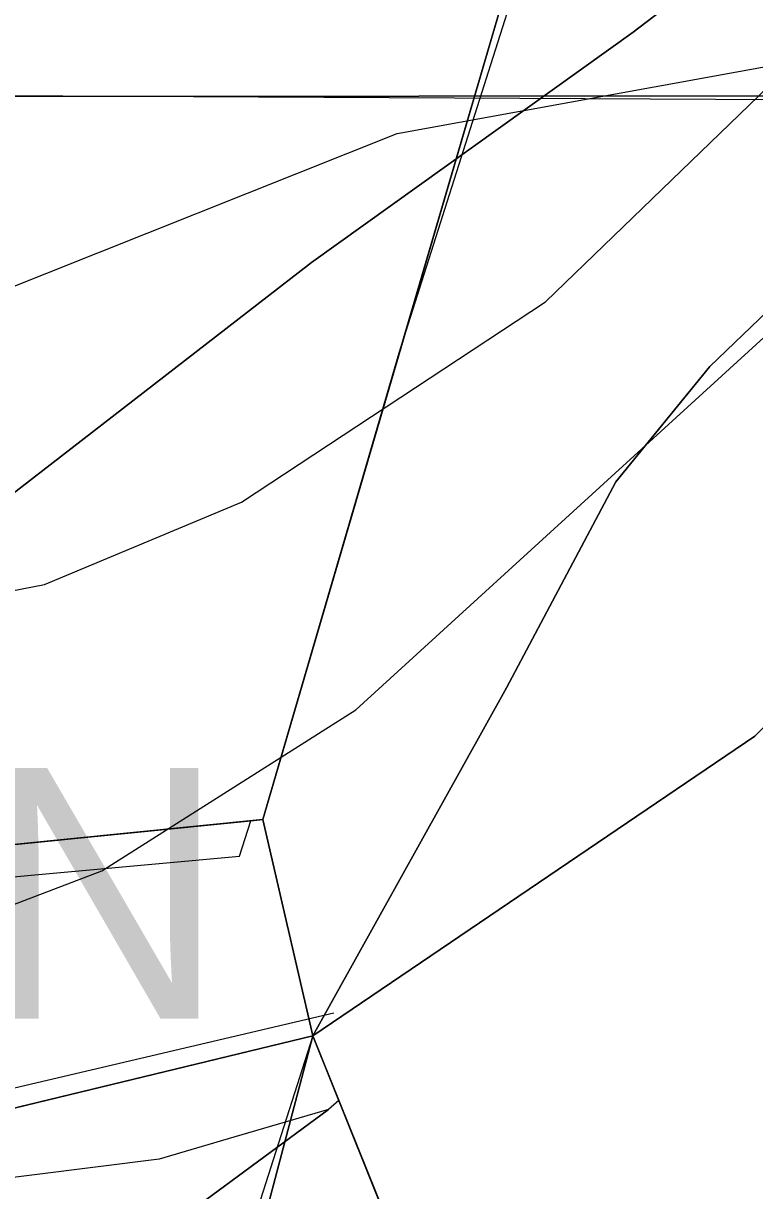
# Model space of a CAD drawing. Extents: x -706130 to -698555, y -971544 to -967260.
# Drawn here: x -705333.09 to -705303.94, y -969565.93 to -969519.39 of the extents above; entities that cross this region are included whole.
import ezdxf

# ---------------------------------------------------------------- set-up
doc = ezdxf.new("R2010")
doc.units = 0
for name, color, linetype in [('BPEJ hranice S', 7, 'Continuous'), ('BPEJ I-II trida ochrany S', 7, 'Continuous'), ('CHKO_Luzicke hory hranice S', 7, 'Continuous'), ('Hranice řešeného území', 7, 'Continuous'), ('KN_Hranice obce', 7, 'Continuous'), ('KN_Hranice_katastrální území', 7, 'Continuous'), ('KN_Hranice_parcel', 7, 'Continuous'), ('KN_Hranice_parcel_vnitrni_kresba', 7, 'Continuous'), ('KN_Polygon parcely', 7, 'Continuous'), ('KN_POZEMKY_10_LESNI POZEMEK', 7, 'Continuous'), ('KN_POZEMKY_14_OSTATNI PLOCHA', 7, 'Continuous'), ('KN_POZEMKY_2_ORNA PUDA', 7, 'Continuous'), ('KN_VYUZITI_16_ostatni plocha_silnice', 7, 'Continuous'), ('KN_VYUZITI_27_ostatni plocha_neplodna puda', 7, 'Continuous'), ('Koridor cyklostezka Svate Zdislavy N', 7, 'Continuous'), ('Koridor cyklostezka Svate Zdislavy srafy N', 7, 'Continuous'), ('Koridor silnicni_D03_silnice I tridy N', 7, 'Continuous'), ('Koridor silnicni_D03_silnice I tridy srafy N', 7, 'Continuous'), ('OP silnic S', 7, 'Continuous'), ('Plochy doprava silniční - silnice I třídy S', 7, 'Continuous'), ('Plochy lesní všeobecné S', 7, 'Continuous'), ('Plochy smíšené nezastavěného území všeobecné S', 7, 'Continuous'), ('Plochy zemědělské všeobecné CELEK S', 7, 'Continuous'), ('Povodi vodniho toku S', 7, 'Continuous'), ('Regulační bloky v krajině S', 7, 'Continuous'), ('Regulační bloky zastavěné S', 7, 'Continuous'), ('Regulační kódy v krajině S', 7, 'Continuous'), ('Trasy cykloturistické N', 7, 'Continuous'), ('VPS dopravni infrastruktury_obrys N', 7, 'Continuous'), ('VPS dopravni infrastruktury_plochy N', 7, 'Continuous'), ('VÝŠKOPIS_vrstevnice hlavní', 7, 'Continuous'), ('VÝŠKOPIS_vrstevnice zesílená', 7, 'Continuous'), ('Zábory hodnocené - koridory', 7, 'Continuous')]:
    doc.layers.add(name, color=color, linetype=linetype)

msp = doc.modelspace()

# ---------------------------------------------------------------- linework, layer by layer
at = {"layer": 'BPEJ hranice S'}
for points in [[(-705370.725, -969566.3), (-705369.518, -969565.752), (-705365.251, -969563.815), (-705344.568, -969554.424), (-705324.477, -969552.596), (-705324.027, -969551.178), (-705323.55, -969551.13), (-705318.108, -969532.527), (-705308.59, -969502.542), (-705306.258, -969494.526), (-705305.256, -969491.083), (-705303.958, -969486.62), (-705346.937, -969497.407), (-705380.399, -969505.956), (-705399.43, -969503.982), (-705480.262, -969495.804)], [(-705320.511, -969562.335), (-705320.926, -969562.688), (-705330.424, -969569.698), (-705337.681, -969575.055), (-705343.362, -969580.491), (-705345.863, -969582.885), (-705351.792, -969590.833), (-705354.18, -969592.852), (-705357.7, -969595.83), (-705359.065, -969596.985), (-705364.836, -969601.866), (-705375.298, -969606.551), (-705381.793, -969609.459), (-705405.865, -969616.102), (-705428.514, -969619.661), (-705463.281, -969620.692), (-705492.956, -969621.522), (-705520.349, -969621.107), (-705544.317, -969623.754), (-705556.463, -969626.848), (-705556.464, -969626.848)], [(-705556.464, -969626.848), (-705480.64, -969625.23), (-705434.89, -969632.73), (-705401.38, -969643.36), (-705380.38, -969647.72), (-705390.94, -969633.83), (-705360.96, -969606.47), (-705342.35, -969589.48), (-705332.94, -969588.05), (-705328.86, -969587.43), (-705315.88, -969585.46), (-705315.96, -969583.15), (-705316.15, -969577.72), (-705316.33, -969572.76), (-705318.33, -969567.76), (-705320.511, -969562.335)], [(-705330.424, -969569.698), (-705320.926, -969562.688), (-705324.697, -969563.795), (-705327.673, -969564.669), (-705345.351, -969566.887)]]:
    msp.add_lwpolyline(points, dxfattribs=at)
at = {"layer": 'BPEJ I-II trida ochrany S'}
msp.add_line((-705318.097, -969532.493), (-705306.99, -969494.53), dxfattribs=at)
for points in [[(-705323.55, -969551.13), (-705318.108, -969532.527), (-705318.097, -969532.493)], [(-705344.04, -969553.19), (-705324.027, -969551.178), (-705323.55, -969551.13)]]:
    msp.add_lwpolyline(points, dxfattribs=at)
at = {"layer": 'CHKO_Luzicke hory hranice S'}
msp.add_lwpolyline([(-705941.55, -969501.3), (-705941.55, -969501.3), (-705907.31, -969505.32), (-705889.91, -969515.01), (-705872.58, -969525.62), (-705851.69, -969540.66), (-705832.54, -969551.1), (-705820.44, -969555.79), (-705803.69, -969560.7), (-705785.53, -969562.92), (-705550.52, -969564.48), (-705371.24, -969565.74), (-705346.96, -969565.91), (-705321.55, -969559.75)], dxfattribs=at)
at = {"layer": 'Hranice řešeného území'}
msp.add_lwpolyline([(-705244.73, -969495.49), (-705261.6, -969505.35), (-705303.93, -969547.8), (-705321.55, -969559.75), (-705318.33, -969567.76), (-705316.33, -969572.76), (-705316.15, -969577.72), (-705315.96, -969583.15), (-705315.88, -969585.46), (-705328.86, -969587.43), (-705332.94, -969588.05), (-705342.35, -969589.48), (-705360.96, -969606.47), (-705390.94, -969633.83), (-705380.38, -969647.72), (-705401.38, -969643.36), (-705434.89, -969632.73), (-705480.64, -969625.23), (-705593.1, -969627.63), (-705623.83, -969679.01), (-705687.4, -969678.25), (-705740.87, -969647.85)], dxfattribs=at)
at = {"layer": 'KN_Hranice obce'}
msp.add_lwpolyline([(-705740.87, -969647.85), (-705687.4, -969678.25), (-705623.83, -969679.01), (-705593.1, -969627.63), (-705480.64, -969625.23), (-705434.89, -969632.73), (-705401.38, -969643.36), (-705380.38, -969647.72), (-705390.94, -969633.83), (-705360.96, -969606.47), (-705342.35, -969589.48), (-705332.94, -969588.05), (-705328.86, -969587.43), (-705315.88, -969585.46), (-705315.96, -969583.15), (-705316.15, -969577.72), (-705316.33, -969572.76), (-705318.33, -969567.76), (-705321.55, -969559.75), (-705303.93, -969547.8), (-705261.6, -969505.35), (-705244.73, -969495.49)], dxfattribs=at)
at = {"layer": 'KN_Hranice_katastrální území'}
msp.add_lwpolyline([(-705740.87, -969647.85), (-705687.4, -969678.25), (-705623.83, -969679.01), (-705593.1, -969627.63), (-705480.64, -969625.23), (-705434.89, -969632.73), (-705401.38, -969643.36), (-705380.38, -969647.72), (-705390.94, -969633.83), (-705360.96, -969606.47), (-705342.35, -969589.48), (-705332.94, -969588.05), (-705328.86, -969587.43), (-705315.88, -969585.46), (-705315.96, -969583.15), (-705316.15, -969577.72), (-705316.33, -969572.76), (-705318.33, -969567.76), (-705321.55, -969559.75), (-705303.93, -969547.8), (-705261.6, -969505.35), (-705244.73, -969495.49)], dxfattribs=at)
at = {"layer": 'KN_Hranice_parcel'}
for p, q in [((-705323.55, -969551.13), (-705306.99, -969494.53)), ((-705321.55, -969559.75), (-705323.55, -969551.13))]:
    msp.add_line(p, q, dxfattribs=at)
for points in [[(-705321.55, -969559.75), (-705303.93, -969547.8), (-705261.6, -969505.35), (-705244.73, -969495.49), (-705207.86, -969481.43)], [(-705371.24, -969565.74), (-705344.04, -969553.19), (-705323.55, -969551.13)], [(-705371.24, -969565.74), (-705346.96, -969565.91), (-705321.55, -969559.75)], [(-705315.96, -969583.15), (-705316.15, -969577.72), (-705316.33, -969572.76), (-705318.33, -969567.76), (-705321.55, -969559.75)]]:
    msp.add_lwpolyline(points, dxfattribs=at)
at = {"layer": 'KN_Hranice_parcel_vnitrni_kresba'}
msp.add_lwpolyline([(-705941.26, -969500.11), (-705906.95, -969504.38), (-705870.89, -969525.17), (-705852.06, -969539.55), (-705831.98, -969550.25), (-705821.14, -969554.42), (-705803.54, -969559.8), (-705785.04, -969561.98), (-705550.85, -969563.22), (-705372.86, -969564.89), (-705347.07, -969565.04), (-705320.72, -969558.83)], dxfattribs=at)
at = {"layer": 'KN_Polygon parcely'}
for points in [[(-705785.53, -969562.92), (-705550.52, -969564.48), (-705371.24, -969565.74), (-705344.04, -969553.19), (-705323.55, -969551.13), (-705306.99, -969494.53), (-705304.78, -969487.17), (-705344.77, -969497.55), (-705381.02, -969506.16), (-705555.92, -969488.68), (-705571.11, -969457.65), (-705508.88, -969460.25), (-705448.04, -969463.78), (-705378.92, -969476.22), (-705350.46, -969474.08), (-705301, -969464.53), (-705263.98, -969460.56), (-705236.86, -969463.64), (-705228.44, -969463.64), (-705159.81, -969455.3), (-705149.38, -969456.29), (-705156.73, -969414.04)], [(-705765.75, -969577.73), (-705551.76, -969579.02), (-705357.51, -969579.12), (-705347.81, -969580.06), (-705315.96, -969583.15), (-705316.15, -969577.72), (-705316.33, -969572.76), (-705318.33, -969567.76), (-705321.55, -969559.75), (-705346.96, -969565.91), (-705371.24, -969565.74), (-705550.52, -969564.48), (-705785.53, -969562.92)]]:
    msp.add_lwpolyline(points, dxfattribs=at)
for points in [[(-705159.71, -969459.28), (-705182.5, -969465.02), (-705207.51, -969470.64), (-705256.24, -969482.36), (-705276.49, -969487.68), (-705276.36, -969489.07), (-705287.07, -969494.42), (-705306.99, -969494.53), (-705323.55, -969551.13), (-705321.55, -969559.75), (-705303.93, -969547.8), (-705261.6, -969505.35), (-705244.73, -969495.49), (-705207.86, -969481.43)], [(-705346.96, -969565.91), (-705321.55, -969559.75), (-705323.55, -969551.13), (-705344.04, -969553.19), (-705371.24, -969565.74)]]:
    msp.add_lwpolyline(points, close=True, dxfattribs=at)
at = {"layer": 'KN_POZEMKY_10_LESNI POZEMEK'}
for p, q in [((-705323.55, -969551.13), (-705306.99, -969494.53)), ((-705303.93, -969547.8), (-705321.55, -969559.75)), ((-705321.55, -969559.75), (-705323.55, -969551.13))]:
    msp.add_line(p, q, dxfattribs=at)
at = {"layer": 'KN_POZEMKY_14_OSTATNI PLOCHA'}
for p, q in [((-705344.04, -969553.19), (-705323.55, -969551.13)), ((-705323.55, -969551.13), (-705321.55, -969559.75)), ((-705321.55, -969559.75), (-705346.96, -969565.91)), ((-705346.96, -969565.91), (-705321.55, -969559.75)), ((-705321.55, -969559.75), (-705318.33, -969567.76))]:
    msp.add_line(p, q, dxfattribs=at)
at = {"layer": 'KN_POZEMKY_2_ORNA PUDA'}
for p, q in [((-705306.99, -969494.53), (-705323.55, -969551.13)), ((-705323.55, -969551.13), (-705344.04, -969553.19))]:
    msp.add_line(p, q, dxfattribs=at)
at = {"layer": 'KN_VYUZITI_16_ostatni plocha_silnice'}
for p, q in [((-705346.96, -969565.91), (-705321.55, -969559.75)), ((-705321.55, -969559.75), (-705318.33, -969567.76))]:
    msp.add_line(p, q, dxfattribs=at)
at = {"layer": 'KN_VYUZITI_27_ostatni plocha_neplodna puda'}
for p, q in [((-705344.04, -969553.19), (-705323.55, -969551.13)), ((-705323.55, -969551.13), (-705321.55, -969559.75)), ((-705321.55, -969559.75), (-705346.96, -969565.91))]:
    msp.add_line(p, q, dxfattribs=at)
at = {"layer": 'Koridor cyklostezka Svate Zdislavy N'}
msp.add_lwpolyline([(-705244.73, -969495.49), (-705274.851, -969508.46), (-705301.448, -969528.956), (-705305.728, -969533.069), (-705309.476, -969537.663), (-705313.84, -969545.883), (-705321.55, -969559.75), (-705328.86, -969587.43), (-705332.94, -969588.05), (-705342.35, -969589.48), (-705360.911, -969606.426), (-705357.51, -969579.12), (-705345.744, -969547.604), (-705321.605, -969528.922), (-705308.791, -969519.732), (-705286.806, -969502.972), (-705280.863, -969498.442), (-705274.77, -969494.338), (-705267.963, -969490.662), (-705257.364, -969487.11), (-705253.933, -969485.972)], dxfattribs=at)
at = {"layer": 'Koridor cyklostezka Svate Zdislavy srafy N'}
msp.add_lwpolyline([(-705253.933, -969485.972), (-705257.364, -969487.11), (-705267.963, -969490.662), (-705274.77, -969494.338), (-705280.863, -969498.442), (-705286.806, -969502.972), (-705308.791, -969519.732), (-705321.605, -969528.922), (-705345.744, -969547.604), (-705357.51, -969579.12), (-705360.911, -969606.426), (-705342.35, -969589.48), (-705332.94, -969588.05), (-705328.86, -969587.43), (-705321.55, -969559.75), (-705313.84, -969545.883), (-705309.476, -969537.663), (-705305.728, -969533.069), (-705301.448, -969528.956), (-705274.851, -969508.46), (-705244.73, -969495.49)], dxfattribs=at)
at = {"layer": 'Koridor silnicni_D03_silnice I tridy N'}
for points in [[(-705476.855, -969521.893), (-705469.826, -969521.954), (-705442.838, -969522.137), (-705412.54, -969522.258), (-705376.218, -969522.313), (-705317.334, -969522.291), (-705278.461, -969522.259)], [(-705278.461, -969522.259), (-705303.93, -969547.8), (-705321.55, -969559.75), (-705318.33, -969567.76), (-705316.33, -969572.76), (-705316.15, -969577.72), (-705315.96, -969583.15), (-705315.88, -969585.46), (-705328.86, -969587.43), (-705332.94, -969588.05), (-705342.35, -969589.48), (-705360.96, -969606.47), (-705378.317, -969622.31), (-705412.815, -969622.257), (-705443.376, -969622.136), (-705470.601, -969621.951), (-705477.749, -969621.889), (-705477.76, -969621.889)]]:
    msp.add_lwpolyline(points, dxfattribs=at)
at = {"layer": 'Koridor silnicni_D03_silnice I tridy srafy N'}
for points in [[(-705278.461, -969522.259), (-705317.334, -969522.291), (-705376.218, -969522.313), (-705412.54, -969522.258), (-705442.838, -969522.137), (-705469.826, -969521.954), (-705476.855, -969521.893)], [(-705378.317, -969622.31), (-705360.96, -969606.47), (-705342.35, -969589.48), (-705332.94, -969588.05), (-705328.86, -969587.43), (-705315.88, -969585.46), (-705315.96, -969583.15), (-705316.15, -969577.72), (-705316.33, -969572.76), (-705318.33, -969567.76), (-705321.55, -969559.75), (-705303.93, -969547.8), (-705278.461, -969522.259)]]:
    msp.add_lwpolyline(points, dxfattribs=at)
at = {"layer": 'OP silnic S'}
msp.add_lwpolyline([(-705279.113, -969522.913), (-705302.747, -969522.443), (-705679.966, -969520.5), (-705766.382, -969520.181)], dxfattribs=at)
at = {"layer": 'Plochy doprava silniční - silnice I třídy S'}
msp.add_line((-705321.55, -969559.75), (-705346.96, -969565.91), dxfattribs=at)
msp.add_lwpolyline([(-705315.96, -969583.15), (-705316.15, -969577.72), (-705316.33, -969572.76), (-705318.33, -969567.76), (-705321.55, -969559.75)], dxfattribs=at)
at = {"layer": 'Plochy lesní všeobecné S'}
for p, q in [((-705306.99, -969494.53), (-705323.55, -969551.13)), ((-705321.55, -969559.75), (-705303.93, -969547.8)), ((-705323.55, -969551.13), (-705321.55, -969559.75))]:
    msp.add_line(p, q, dxfattribs=at)
at = {"layer": 'Plochy smíšené nezastavěného území všeobecné S'}
for p, q in [((-705323.55, -969551.13), (-705344.04, -969553.19)), ((-705321.55, -969559.75), (-705323.55, -969551.13))]:
    msp.add_line(p, q, dxfattribs=at)
msp.add_lwpolyline([(-705371.24, -969565.74), (-705346.96, -969565.91), (-705321.55, -969559.75)], dxfattribs=at)
at = {"layer": 'Plochy zemědělské všeobecné CELEK S'}
for p, q in [((-705323.55, -969551.13), (-705306.99, -969494.53)), ((-705344.04, -969553.19), (-705323.55, -969551.13))]:
    msp.add_line(p, q, dxfattribs=at)
at = {"layer": 'Povodi vodniho toku S'}
msp.add_lwpolyline([(-705740.87, -969647.85), (-705687.4, -969678.25), (-705623.83, -969679.01), (-705593.1, -969627.63), (-705480.64, -969625.23), (-705434.89, -969632.73), (-705401.38, -969643.36), (-705380.38, -969647.72), (-705390.94, -969633.83), (-705360.96, -969606.47), (-705342.35, -969589.48), (-705332.94, -969588.05), (-705328.86, -969587.43), (-705315.88, -969585.46), (-705315.96, -969583.15), (-705316.15, -969577.72), (-705316.33, -969572.76), (-705318.33, -969567.76), (-705321.55, -969559.75), (-705303.93, -969547.8), (-705261.6, -969505.35), (-705244.73, -969495.49)], dxfattribs=at)
at = {"layer": 'Regulační bloky v krajině S'}
for p, q in [((-705306.99, -969494.53), (-705323.55, -969551.13)), ((-705323.55, -969551.13), (-705306.99, -969494.53)), ((-705321.55, -969559.75), (-705303.93, -969547.8)), ((-705323.55, -969551.13), (-705344.04, -969553.19)), ((-705344.04, -969553.19), (-705323.55, -969551.13)), ((-705323.55, -969551.13), (-705321.55, -969559.75)), ((-705321.55, -969559.75), (-705323.55, -969551.13))]:
    msp.add_line(p, q, dxfattribs=at)
msp.add_lwpolyline([(-705371.24, -969565.74), (-705346.96, -969565.91), (-705321.55, -969559.75)], dxfattribs=at)
at = {"layer": 'Regulační bloky zastavěné S'}
msp.add_line((-705321.55, -969559.75), (-705346.96, -969565.91), dxfattribs=at)
msp.add_lwpolyline([(-705315.96, -969583.15), (-705316.15, -969577.72), (-705316.33, -969572.76), (-705318.33, -969567.76), (-705321.55, -969559.75)], dxfattribs=at)
at = {"layer": 'Trasy cykloturistické N'}
for points in [[(-705207.86, -969481.43), (-705244.73, -969495.49), (-705274.851, -969508.46), (-705301.448, -969528.956), (-705305.728, -969533.069), (-705309.476, -969537.663), (-705313.84, -969545.883), (-705321.55, -969559.75), (-705330.475, -969587.675)], [(-705941.55, -969501.3), (-705929.48, -969502.9), (-705907.31, -969505.32), (-705889.91, -969515.01), (-705872.58, -969525.62), (-705862.135, -969533.14), (-705834.394, -969535.572), (-705774.861, -969535.615), (-705753.466, -969537.6), (-705715.63, -969544.437), (-705667.884, -969548.343), (-705531.102, -969552.55), (-705439.363, -969551.799), (-705375.702, -969544.962), (-705354.907, -969538.427), (-705318.196, -969523.777), (-705288.468, -969518.368)]]:
    msp.add_lwpolyline(points, dxfattribs=at)
at = {"layer": 'VPS dopravni infrastruktury_obrys N'}
for p, q in [((-705317.334, -969522.291), (-705376.218, -969522.313)), ((-705278.461, -969522.259), (-705317.334, -969522.291)), ((-705321.55, -969559.75), (-705303.93, -969547.8))]:
    msp.add_line(p, q, dxfattribs=at)
for points in [[(-705244.73, -969495.49), (-705274.851, -969508.46), (-705301.448, -969528.956), (-705305.728, -969533.069), (-705309.476, -969537.663), (-705313.84, -969545.883), (-705321.55, -969559.75), (-705328.86, -969587.43), (-705332.94, -969588.05), (-705342.35, -969589.48), (-705360.911, -969606.426), (-705357.51, -969579.12), (-705345.744, -969547.604), (-705321.605, -969528.922), (-705308.791, -969519.732), (-705286.806, -969502.972), (-705280.863, -969498.442), (-705274.77, -969494.338), (-705267.963, -969490.662), (-705257.364, -969487.11), (-705253.933, -969485.972)], [(-705332.94, -969588.05), (-705328.86, -969587.43), (-705315.88, -969585.46), (-705315.96, -969583.15), (-705316.15, -969577.72), (-705316.33, -969572.76), (-705318.33, -969567.76), (-705321.55, -969559.75)]]:
    msp.add_lwpolyline(points, dxfattribs=at)
at = {"layer": 'VPS dopravni infrastruktury_plochy N'}
for p, q in [((-705317.334, -969522.291), (-705376.218, -969522.313)), ((-705278.461, -969522.259), (-705317.334, -969522.291)), ((-705321.55, -969559.75), (-705303.93, -969547.8))]:
    msp.add_line(p, q, dxfattribs=at)
for points in [[(-705244.73, -969495.49), (-705274.851, -969508.46), (-705301.448, -969528.956), (-705305.728, -969533.069), (-705309.476, -969537.663), (-705313.84, -969545.883), (-705321.55, -969559.75), (-705328.86, -969587.43), (-705332.94, -969588.05), (-705342.35, -969589.48), (-705360.911, -969606.426), (-705357.51, -969579.12), (-705345.744, -969547.604), (-705321.605, -969528.922), (-705308.791, -969519.732), (-705286.806, -969502.972), (-705280.863, -969498.442), (-705274.77, -969494.338), (-705267.963, -969490.662), (-705257.364, -969487.11), (-705253.933, -969485.972)], [(-705332.94, -969588.05), (-705328.86, -969587.43), (-705315.88, -969585.46), (-705315.96, -969583.15), (-705316.15, -969577.72), (-705316.33, -969572.76), (-705318.33, -969567.76), (-705321.55, -969559.75)]]:
    msp.add_lwpolyline(points, dxfattribs=at)
at = {"layer": 'VÝŠKOPIS_vrstevnice hlavní'}
msp.add_lwpolyline([(-705406.721, -969514.223), (-705398.588, -969519.36), (-705390.599, -969525.78), (-705374.334, -969536.052), (-705363.349, -969540.903), (-705353.077, -969543.043), (-705341.092, -969543.471), (-705332.247, -969541.759), (-705324.399, -969538.478), (-705312.273, -969530.488), (-705299.147, -969517.79), (-705280.029, -969492.11), (-705272.896, -969484.691), (-705259.199, -969474.704), (-705252.351, -969470.709)], dxfattribs=at)
at = {"layer": 'VÝŠKOPIS_vrstevnice zesílená'}
msp.add_lwpolyline([(-705348.653, -969560.306), (-705329.964, -969553.173), (-705319.834, -969546.752), (-705275.464, -969506.234), (-705267.902, -969498.244), (-705255.062, -969487.687), (-705243.791, -969481.124), (-705215.257, -969470.995), (-705198.136, -969463.005), (-705182.728, -969452.875), (-705175.024, -969445.884), (-705168.461, -969438.038), (-705161.898, -969427.623), (-705156.761, -969415.068)], dxfattribs=at)
at = {"layer": 'Zábory hodnocené - koridory'}
for points in [[(-705244.73, -969495.49), (-705274.851, -969508.46), (-705301.448, -969528.956), (-705305.728, -969533.069), (-705309.476, -969537.663), (-705313.84, -969545.883), (-705321.55, -969559.75), (-705328.86, -969587.43), (-705332.94, -969588.05), (-705342.35, -969589.48), (-705360.911, -969606.426), (-705357.51, -969579.12), (-705345.744, -969547.604), (-705321.605, -969528.922), (-705308.791, -969519.732), (-705286.806, -969502.972), (-705280.863, -969498.442), (-705274.77, -969494.338), (-705267.963, -969490.662), (-705257.364, -969487.11), (-705253.933, -969485.972)], [(-705476.855, -969521.893), (-705469.826, -969521.954), (-705442.838, -969522.137), (-705412.54, -969522.258), (-705376.218, -969522.313), (-705317.334, -969522.291), (-705278.461, -969522.259)], [(-705278.461, -969522.259), (-705303.93, -969547.8), (-705321.55, -969559.75), (-705318.33, -969567.76), (-705316.33, -969572.76), (-705316.15, -969577.72), (-705315.96, -969583.15), (-705315.88, -969585.46), (-705328.86, -969587.43), (-705332.94, -969588.05), (-705342.35, -969589.48), (-705360.96, -969606.47), (-705378.317, -969622.31), (-705412.815, -969622.257), (-705443.376, -969622.136), (-705470.601, -969621.951), (-705477.749, -969621.889), (-705477.76, -969621.889)]]:
    msp.add_lwpolyline(points, dxfattribs=at)

# ---------------------------------------------------------------- texts
at = {"layer": 'Regulační kódy v krajině S'}
msp.add_text('MN', height=10, dxfattribs=at).set_placement((-705345.826, -969559.071))

doc.saveas('drawing.dxf')
